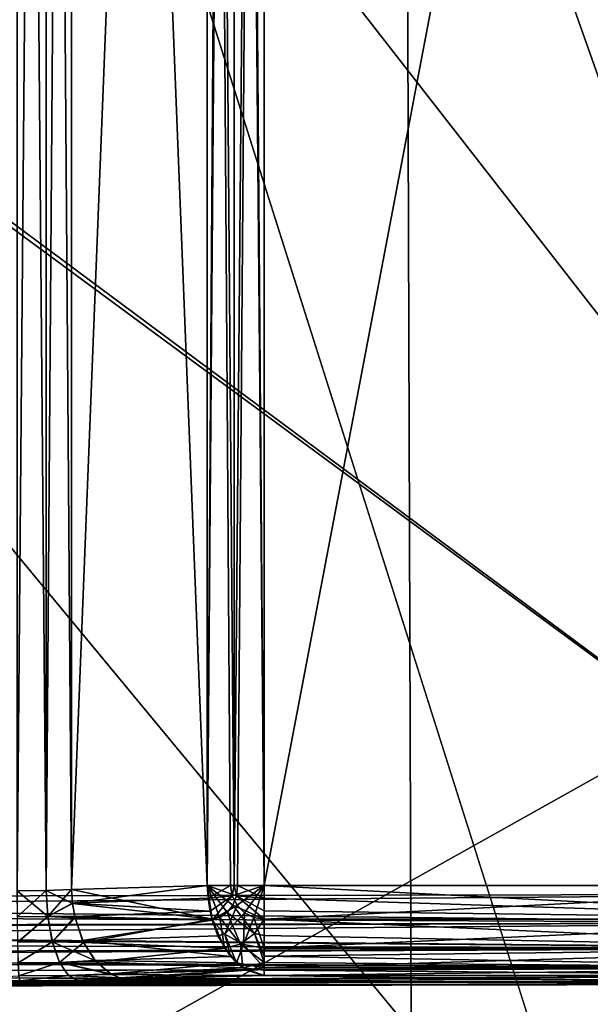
# Model space of a CAD drawing. Header units: millimetres. Extents: x -41 to 11, y -3 to 963.
# Tile 996 of 1056: x -34.37 to -32.78, y 914.81 to 917.55. Entities that reach past the tile are written whole.
import ezdxf

# ---------------------------------------------------------------- set-up
doc = ezdxf.new("R2010")
doc.units = ezdxf.units.MM
doc.header["$LTSCALE"] = 65.185185
for name, color, linetype in [('2190', 7, 'CONTINUOUS'), ('2194', 7, 'CONTINUOUS'), ('2209', 7, 'CONTINUOUS'), ('2210', 7, 'CONTINUOUS'), ('2213', 7, 'CONTINUOUS'), ('2219', 7, 'CONTINUOUS'), ('2221', 7, 'CONTINUOUS'), ('2222', 7, 'CONTINUOUS'), ('2223', 7, 'CONTINUOUS'), ('2246', 7, 'CONTINUOUS'), ('2247', 7, 'CONTINUOUS'), ('2256', 7, 'CONTINUOUS'), ('2257', 7, 'CONTINUOUS'), ('2294', 7, 'CONTINUOUS'), ('2296', 7, 'CONTINUOUS'), ('2297', 7, 'CONTINUOUS'), ('2298', 7, 'CONTINUOUS'), ('2308', 7, 'CONTINUOUS'), ('2316', 7, 'CONTINUOUS'), ('2330', 7, 'CONTINUOUS'), ('2331', 7, 'CONTINUOUS'), ('2332', 7, 'CONTINUOUS'), ('2333', 7, 'CONTINUOUS'), ('2334', 7, 'CONTINUOUS'), ('2410', 7, 'CONTINUOUS'), ('2414', 7, 'CONTINUOUS'), ('3163', 7, 'CONTINUOUS'), ('3165', 7, 'CONTINUOUS'), ('3226', 7, 'CONTINUOUS'), ('3227', 7, 'CONTINUOUS')]:
    doc.layers.add(name, color=color, linetype=linetype)

msp = doc.modelspace()

# ---------------------------------------------------------------- linework, layer by layer
at = {"layer": '2190', "linetype": 'Continuous'}
for points in [[(-32.062, 915.8357, 75.7017), (-32.062, 919.7398, 75.2457), (-34.6518, 919.1577, 80.447), (-32.062, 915.8357, 75.7017)], [(-34.6518, 914.3857, 80.6992), (-32.062, 915.8357, 75.7017), (-34.6518, 919.1577, 80.447), (-34.6518, 914.3857, 80.6992)], [(-32.062, 911.9024, 76.0589), (-32.062, 915.8357, 75.7017), (-34.6518, 914.3857, 80.6992), (-32.062, 911.9024, 76.0589)]]:
    msp.add_3dface(points, dxfattribs=at)
at = {"layer": '2194', "linetype": 'Continuous'}
for points in [[(-32.062, 919.7398, 26.7543), (-32.062, 915.8357, 26.2983), (-34.6518, 919.1577, 21.553), (-32.062, 919.7398, 26.7543)], [(-34.6518, 919.1577, 21.553), (-32.062, 915.8357, 26.2983), (-34.6518, 914.3857, 21.3008), (-34.6518, 919.1577, 21.553)], [(-32.062, 915.8357, 26.2983), (-32.062, 911.9024, 25.9411), (-34.6518, 914.3857, 21.3008), (-32.062, 915.8357, 26.2983)]]:
    msp.add_3dface(points, dxfattribs=at)
at = {"layer": '2209', "linetype": 'Continuous'}
for points in [[(-38.3101, 919.8611, 88.7128), (-31.875, 924.683, 89.05), (-31.875, 915.117, 89.05), (-38.3101, 919.8611, 88.7128)], [(-38.2797, 915.1052, 88.7143), (-38.3101, 919.8611, 88.7128), (-31.875, 915.117, 89.05), (-38.2797, 915.1052, 88.7143)]]:
    msp.add_3dface(points, dxfattribs=at)
at = {"layer": '2210', "linetype": 'Continuous'}
for points in [[(-38.2839, 915.0661, 88.7172), (-38.2797, 915.1052, 88.7143), (-31.875, 915.038, 89.0629), (-38.2839, 915.0661, 88.7172)], [(-38.2797, 915.1052, 88.7143), (-31.875, 915.117, 89.05), (-31.875, 915.038, 89.0629), (-38.2797, 915.1052, 88.7143)], [(-38.2987, 915.0254, 88.7265), (-38.2839, 915.0661, 88.7172), (-31.875, 915.038, 89.0629), (-38.2987, 915.0254, 88.7265)], [(-38.3275, 914.9824, 88.7441), (-38.3012, 915.0206, 88.728), (-31.875, 914.9671, 89.1), (-38.3275, 914.9824, 88.7441)], [(-38.3012, 915.0206, 88.728), (-38.2987, 915.0254, 88.7265), (-31.875, 914.9671, 89.1), (-38.3012, 915.0206, 88.728)], [(-31.875, 914.9671, 89.1), (-38.2987, 915.0254, 88.7265), (-31.875, 915.038, 89.0629), (-31.875, 914.9671, 89.1)], [(-38.363, 914.9479, 88.7657), (-38.3275, 914.9824, 88.7441), (-31.875, 914.9671, 89.1), (-38.363, 914.9479, 88.7657)], [(-31.875, 914.9116, 89.1575), (-38.363, 914.9479, 88.7657), (-31.875, 914.9671, 89.1), (-31.875, 914.9116, 89.1575)], [(-38.4504, 914.8958, 88.8185), (-38.376, 914.9378, 88.7736), (-31.875, 914.9116, 89.1575), (-38.4504, 914.8958, 88.8185)], [(-38.376, 914.9378, 88.7736), (-38.363, 914.9479, 88.7657), (-31.875, 914.9116, 89.1575), (-38.376, 914.9378, 88.7736)], [(-31.875, 914.8771, 89.2297), (-38.4504, 914.8958, 88.8185), (-31.875, 914.9116, 89.1575), (-31.875, 914.8771, 89.2297)], [(-38.553, 914.8648, 88.8802), (-38.4532, 914.8947, 88.8202), (-31.875, 914.8771, 89.2297), (-38.553, 914.8648, 88.8802)], [(-38.4532, 914.8947, 88.8202), (-38.4504, 914.8958, 88.8185), (-31.875, 914.8771, 89.2297), (-38.4532, 914.8947, 88.8202)], [(-38.6741, 914.8547, 88.9527), (-38.5602, 914.8635, 88.8845), (-31.875, 914.8671, 89.3091), (-38.6741, 914.8547, 88.9527)], [(-38.5602, 914.8635, 88.8845), (-38.553, 914.8648, 88.8802), (-31.875, 914.8671, 89.3091), (-38.5602, 914.8635, 88.8845)], [(-31.875, 914.8671, 89.3091), (-38.553, 914.8648, 88.8802), (-31.875, 914.8771, 89.2297), (-31.875, 914.8671, 89.3091)]]:
    msp.add_3dface(points, dxfattribs=at)
at = {"layer": '2213', "linetype": 'Continuous'}
for points in [[(-34.0627, 914.8808, 89.7004), (-31.875, 914.8671, 89.3091), (-33.6858, 914.8916, 90.0087), (-34.0627, 914.8808, 89.7004)], [(-33.6858, 914.8916, 90.0087), (-31.875, 914.8671, 89.3091), (-31.875, 914.8916, 90.0087), (-33.6858, 914.8916, 90.0087)], [(-38.6741, 914.8547, 88.9527), (-31.875, 914.8671, 89.3091), (-34.3655, 914.8769, 89.5875), (-38.6741, 914.8547, 88.9527)], [(-34.3655, 914.8769, 89.5875), (-31.875, 914.8671, 89.3091), (-34.2046, 914.878, 89.6188), (-34.3655, 914.8769, 89.5875)], [(-34.2046, 914.878, 89.6188), (-31.875, 914.8671, 89.3091), (-34.0627, 914.8808, 89.7004), (-34.2046, 914.878, 89.6188)]]:
    msp.add_3dface(points, dxfattribs=at)
at = {"layer": '2219', "linetype": 'Continuous'}
for points in [[(-31.875, 915.1414, 90.25), (-31.875, 924.6586, 90.25), (-33.6858, 915.1414, 90.25), (-31.875, 915.1414, 90.25)], [(-31.875, 924.6586, 90.25), (-33.6858, 924.6586, 90.25), (-33.6858, 915.1414, 90.25), (-31.875, 924.6586, 90.25)]]:
    msp.add_3dface(points, dxfattribs=at)
at = {"layer": '2221', "linetype": 'Continuous'}
for points in [[(-33.8441, 924.6586, 90.1935), (-33.7792, 915.1414, 90.2319), (-33.7698, 915.1414, 90.2354), (-33.8441, 924.6586, 90.1935)], [(-33.8441, 924.6586, 90.1935), (-33.8441, 915.1414, 90.1935), (-33.7792, 915.1414, 90.2319), (-33.8441, 924.6586, 90.1935)], [(-33.7698, 924.6586, 90.2354), (-33.8441, 924.6586, 90.1935), (-33.7698, 915.1414, 90.2354), (-33.7698, 924.6586, 90.2354)], [(-33.6858, 915.1414, 90.25), (-33.7698, 924.6586, 90.2354), (-33.7698, 915.1414, 90.2354), (-33.6858, 915.1414, 90.25)], [(-33.7598, 924.6586, 90.2388), (-33.7698, 924.6586, 90.2354), (-33.6858, 915.1414, 90.25), (-33.7598, 924.6586, 90.2388)], [(-33.6858, 924.6586, 90.25), (-33.7598, 924.6586, 90.2388), (-33.6858, 915.1414, 90.25), (-33.6858, 924.6586, 90.25)]]:
    msp.add_3dface(points, dxfattribs=at)
at = {"layer": '2222', "linetype": 'Continuous'}
for points in [[(-33.7792, 915.1414, 90.2319), (-33.8441, 915.1414, 90.1935), (-33.8419, 915.1064, 90.1921), (-33.7792, 915.1414, 90.2319)], [(-33.7747, 915.1125, 90.2319), (-33.7792, 915.1414, 90.2319), (-33.8419, 915.1064, 90.1921), (-33.7747, 915.1125, 90.2319)], [(-33.7792, 915.1414, 90.2319), (-33.7747, 915.1125, 90.2319), (-33.7698, 915.1414, 90.2354), (-33.7792, 915.1414, 90.2319)], [(-33.7747, 915.1125, 90.2319), (-33.6858, 915.1414, 90.25), (-33.7698, 915.1414, 90.2354), (-33.7747, 915.1125, 90.2319)], [(-33.7614, 915.0865, 90.2319), (-33.6858, 915.1414, 90.25), (-33.7747, 915.1125, 90.2319), (-33.7614, 915.0865, 90.2319)], [(-33.7407, 915.0658, 90.2319), (-33.6858, 915.1414, 90.25), (-33.7614, 915.0865, 90.2319), (-33.7407, 915.0658, 90.2319)], [(-33.7146, 915.0525, 90.2319), (-33.6858, 915.1414, 90.25), (-33.7407, 915.0658, 90.2319), (-33.7146, 915.0525, 90.2319)], [(-33.6858, 915.0479, 90.2319), (-33.6858, 915.1414, 90.25), (-33.7146, 915.0525, 90.2319), (-33.6858, 915.0479, 90.2319)], [(-33.8364, 915.0706, 90.1866), (-33.7747, 915.1125, 90.2319), (-33.8419, 915.1064, 90.1921), (-33.8364, 915.0706, 90.1866)], [(-33.8302, 915.0452, 90.1799), (-33.7747, 915.1125, 90.2319), (-33.8364, 915.0706, 90.1866), (-33.8302, 915.0452, 90.1799)], [(-33.7614, 915.0865, 90.2319), (-33.7747, 915.1125, 90.2319), (-33.8302, 915.0452, 90.1799), (-33.7614, 915.0865, 90.2319)], [(-33.7949, 915.0064, 90.1799), (-33.7614, 915.0865, 90.2319), (-33.8302, 915.0452, 90.1799), (-33.7949, 915.0064, 90.1799)], [(-33.7407, 915.0658, 90.2319), (-33.7614, 915.0865, 90.2319), (-33.7949, 915.0064, 90.1799), (-33.7407, 915.0658, 90.2319)], [(-33.7436, 914.9778, 90.1799), (-33.7407, 915.0658, 90.2319), (-33.7949, 915.0064, 90.1799), (-33.7436, 914.9778, 90.1799)], [(-33.7146, 915.0525, 90.2319), (-33.7407, 915.0658, 90.2319), (-33.7436, 914.9778, 90.1799), (-33.7146, 915.0525, 90.2319)], [(-33.6858, 914.9678, 90.1799), (-33.7146, 915.0525, 90.2319), (-33.7436, 914.9778, 90.1799), (-33.6858, 914.9678, 90.1799)], [(-33.6858, 914.9678, 90.1799), (-33.6858, 915.0479, 90.2319), (-33.7146, 915.0525, 90.2319), (-33.6858, 914.9678, 90.1799)], [(-33.7949, 915.0064, 90.1799), (-33.8302, 915.0452, 90.1799), (-33.8147, 915.0017, 90.1624), (-33.7949, 915.0064, 90.1799)], [(-33.7796, 914.9442, 90.1216), (-33.7949, 915.0064, 90.1799), (-33.8147, 915.0017, 90.1624), (-33.7796, 914.9442, 90.1216)], [(-33.7629, 914.9265, 90.1018), (-33.7949, 915.0064, 90.1799), (-33.7796, 914.9442, 90.1216), (-33.7629, 914.9265, 90.1018)], [(-33.7436, 914.9778, 90.1799), (-33.7949, 915.0064, 90.1799), (-33.7629, 914.9265, 90.1018), (-33.7436, 914.9778, 90.1799)], [(-33.6858, 914.913, 90.1017), (-33.7436, 914.9778, 90.1799), (-33.7629, 914.9265, 90.1018), (-33.6858, 914.913, 90.1017)], [(-33.6858, 914.913, 90.1017), (-33.6858, 914.9678, 90.1799), (-33.7436, 914.9778, 90.1799), (-33.6858, 914.913, 90.1017)], [(-33.6858, 914.913, 90.1017), (-33.7629, 914.9265, 90.1018), (-33.7348, 914.9059, 90.0681), (-33.6858, 914.913, 90.1017)], [(-33.6858, 914.8916, 90.0087), (-33.6858, 914.913, 90.1017), (-33.7348, 914.9059, 90.0681), (-33.6858, 914.8916, 90.0087)]]:
    msp.add_3dface(points, dxfattribs=at)
at = {"layer": '2223', "linetype": 'Continuous'}
for points in [[(-31.875, 915.0477, 90.2318), (-31.875, 915.1414, 90.25), (-33.6858, 915.0479, 90.2319), (-31.875, 915.0477, 90.2318)], [(-33.6858, 915.0479, 90.2319), (-31.875, 915.1414, 90.25), (-33.6858, 915.1414, 90.25), (-33.6858, 915.0479, 90.2319)], [(-33.6858, 914.9678, 90.1799), (-31.875, 915.0477, 90.2318), (-33.6858, 915.0479, 90.2319), (-33.6858, 914.9678, 90.1799)], [(-31.875, 914.9678, 90.1798), (-31.875, 915.0477, 90.2318), (-33.6858, 914.9678, 90.1799), (-31.875, 914.9678, 90.1798)], [(-33.6858, 914.913, 90.1017), (-31.875, 914.9678, 90.1798), (-33.6858, 914.9678, 90.1799), (-33.6858, 914.913, 90.1017)], [(-31.875, 914.9131, 90.1017), (-31.875, 914.9678, 90.1798), (-33.6858, 914.913, 90.1017), (-31.875, 914.9131, 90.1017)], [(-33.6858, 914.8916, 90.0087), (-31.875, 914.9131, 90.1017), (-33.6858, 914.913, 90.1017), (-33.6858, 914.8916, 90.0087)], [(-33.6858, 914.8916, 90.0087), (-31.875, 914.8916, 90.0087), (-31.875, 914.9131, 90.1017), (-33.6858, 914.8916, 90.0087)]]:
    msp.add_3dface(points, dxfattribs=at)
at = {"layer": '2246', "linetype": 'Continuous'}
for points in [[(-34.3724, 915.1267, 89.8287), (-34.2919, 915.1278, 89.8444), (-34.3723, 924.6733, 89.8287), (-34.3724, 915.1267, 89.8287)], [(-34.3723, 924.6733, 89.8287), (-34.2919, 915.1278, 89.8444), (-34.2919, 924.6722, 89.8444), (-34.3723, 924.6733, 89.8287)], [(-34.2919, 915.1278, 89.8444), (-34.221, 915.1307, 89.8851), (-34.2919, 924.6722, 89.8444), (-34.2919, 915.1278, 89.8444)], [(-34.221, 915.1307, 89.8851), (-34.221, 924.6693, 89.8851), (-34.2919, 924.6722, 89.8444), (-34.221, 915.1307, 89.8851)]]:
    msp.add_3dface(points, dxfattribs=at)
at = {"layer": '2247', "linetype": 'Continuous'}
for points in [[(-34.221, 924.6693, 89.8851), (-34.221, 915.1307, 89.8851), (-33.8441, 924.6586, 90.1935), (-34.221, 924.6693, 89.8851)], [(-33.8441, 924.6586, 90.1935), (-34.221, 915.1307, 89.8851), (-33.8441, 915.1414, 90.1935), (-33.8441, 924.6586, 90.1935)]]:
    msp.add_3dface(points, dxfattribs=at)
at = {"layer": '2256', "linetype": 'Continuous'}
for points in [[(-34.221, 915.1307, 89.8851), (-34.2919, 915.1278, 89.8444), (-34.2874, 915.0558, 89.8347), (-34.221, 915.1307, 89.8851)], [(-34.2185, 915.0925, 89.8834), (-34.221, 915.1307, 89.8851), (-34.2874, 915.0558, 89.8347), (-34.2185, 915.0925, 89.8834)], [(-34.2919, 915.1278, 89.8444), (-34.3724, 915.1267, 89.8287), (-34.372, 915.0548, 89.8181), (-34.2919, 915.1278, 89.8444)], [(-34.2919, 915.1278, 89.8444), (-34.372, 915.0548, 89.8181), (-34.2874, 915.0558, 89.8347), (-34.2919, 915.1278, 89.8444)], [(-34.2122, 915.055, 89.8771), (-34.2185, 915.0925, 89.8834), (-34.2874, 915.0558, 89.8347), (-34.2122, 915.055, 89.8771)], [(-34.372, 915.0548, 89.8181), (-34.371, 914.9843, 89.7842), (-34.2874, 915.0558, 89.8347), (-34.372, 915.0548, 89.8181)], [(-34.2874, 915.0558, 89.8347), (-34.371, 914.9843, 89.7842), (-34.2747, 914.9852, 89.8031), (-34.2874, 915.0558, 89.8347)], [(-34.2122, 915.055, 89.8771), (-34.2874, 915.0558, 89.8347), (-34.2747, 914.9852, 89.8031), (-34.2122, 915.055, 89.8771)], [(-34.1904, 914.9884, 89.8527), (-34.2122, 915.055, 89.8771), (-34.2747, 914.9852, 89.8031), (-34.1904, 914.9884, 89.8527)], [(-34.371, 914.9843, 89.7842), (-34.3694, 914.9265, 89.7285), (-34.2747, 914.9852, 89.8031), (-34.371, 914.9843, 89.7842)], [(-34.2747, 914.9852, 89.8031), (-34.3694, 914.9265, 89.7285), (-34.2545, 914.9274, 89.751), (-34.2747, 914.9852, 89.8031)], [(-34.1563, 914.9331, 89.8129), (-34.1904, 914.9884, 89.8527), (-34.2747, 914.9852, 89.8031), (-34.1563, 914.9331, 89.8129)], [(-34.1563, 914.9331, 89.8129), (-34.2747, 914.9852, 89.8031), (-34.2545, 914.9274, 89.751), (-34.1563, 914.9331, 89.8129)], [(-34.3694, 914.9265, 89.7285), (-34.3674, 914.89, 89.6592), (-34.2545, 914.9274, 89.751), (-34.3694, 914.9265, 89.7285)], [(-34.2545, 914.9274, 89.751), (-34.3674, 914.89, 89.6592), (-34.2298, 914.891, 89.6861), (-34.2545, 914.9274, 89.751)], [(-34.1125, 914.8956, 89.7607), (-34.1563, 914.9331, 89.8129), (-34.2545, 914.9274, 89.751), (-34.1125, 914.8956, 89.7607)], [(-34.1125, 914.8956, 89.7607), (-34.2545, 914.9274, 89.751), (-34.2298, 914.891, 89.6861), (-34.1125, 914.8956, 89.7607)], [(-34.3674, 914.89, 89.6592), (-34.3655, 914.8769, 89.5875), (-34.2298, 914.891, 89.6861), (-34.3674, 914.89, 89.6592)], [(-34.3655, 914.8769, 89.5875), (-34.2046, 914.878, 89.6188), (-34.2298, 914.891, 89.6861), (-34.3655, 914.8769, 89.5875)], [(-34.0875, 914.885, 89.7306), (-34.1125, 914.8956, 89.7607), (-34.2298, 914.891, 89.6861), (-34.0875, 914.885, 89.7306)], [(-34.2046, 914.878, 89.6188), (-34.0875, 914.885, 89.7306), (-34.2298, 914.891, 89.6861), (-34.2046, 914.878, 89.6188)], [(-34.2046, 914.878, 89.6188), (-34.0627, 914.8808, 89.7004), (-34.0875, 914.885, 89.7306), (-34.2046, 914.878, 89.6188)]]:
    msp.add_3dface(points, dxfattribs=at)
at = {"layer": '2257', "linetype": 'Continuous'}
for points in [[(-33.8441, 915.1414, 90.1935), (-34.221, 915.1307, 89.8851), (-34.2185, 915.0925, 89.8834), (-33.8441, 915.1414, 90.1935)], [(-33.8419, 915.1064, 90.1921), (-33.8441, 915.1414, 90.1935), (-34.2185, 915.0925, 89.8834), (-33.8419, 915.1064, 90.1921)], [(-33.8364, 915.0706, 90.1866), (-33.8419, 915.1064, 90.1921), (-34.2185, 915.0925, 89.8834), (-33.8364, 915.0706, 90.1866)], [(-34.2122, 915.055, 89.8771), (-33.8364, 915.0706, 90.1866), (-34.2185, 915.0925, 89.8834), (-34.2122, 915.055, 89.8771)], [(-33.8302, 915.0452, 90.1799), (-33.8364, 915.0706, 90.1866), (-34.2122, 915.055, 89.8771), (-33.8302, 915.0452, 90.1799)], [(-34.1904, 914.9884, 89.8527), (-33.8302, 915.0452, 90.1799), (-34.2122, 915.055, 89.8771), (-34.1904, 914.9884, 89.8527)], [(-33.8147, 915.0017, 90.1624), (-33.8302, 915.0452, 90.1799), (-34.1904, 914.9884, 89.8527), (-33.8147, 915.0017, 90.1624)], [(-33.7796, 914.9442, 90.1216), (-33.8147, 915.0017, 90.1624), (-34.1904, 914.9884, 89.8527), (-33.7796, 914.9442, 90.1216)], [(-34.1563, 914.9331, 89.8129), (-33.7796, 914.9442, 90.1216), (-34.1904, 914.9884, 89.8527), (-34.1563, 914.9331, 89.8129)], [(-33.7629, 914.9265, 90.1018), (-33.7796, 914.9442, 90.1216), (-34.1563, 914.9331, 89.8129), (-33.7629, 914.9265, 90.1018)], [(-34.1125, 914.8956, 89.7607), (-33.7629, 914.9265, 90.1018), (-34.1563, 914.9331, 89.8129), (-34.1125, 914.8956, 89.7607)], [(-33.7348, 914.9059, 90.0681), (-33.7629, 914.9265, 90.1018), (-34.1125, 914.8956, 89.7607), (-33.7348, 914.9059, 90.0681)], [(-34.0875, 914.885, 89.7306), (-33.7348, 914.9059, 90.0681), (-34.1125, 914.8956, 89.7607), (-34.0875, 914.885, 89.7306)], [(-34.0627, 914.8808, 89.7004), (-33.7348, 914.9059, 90.0681), (-34.0875, 914.885, 89.7306), (-34.0627, 914.8808, 89.7004)], [(-34.0627, 914.8808, 89.7004), (-33.6858, 914.8916, 90.0087), (-33.7348, 914.9059, 90.0681), (-34.0627, 914.8808, 89.7004)]]:
    msp.add_3dface(points, dxfattribs=at)
at = {"layer": '2294', "linetype": 'Continuous'}
for points in [[(-33.8441, 915.1414, 11.8065), (-34.221, 915.1307, 12.1149), (-34.221, 924.6693, 12.1149), (-33.8441, 915.1414, 11.8065)], [(-33.8441, 924.6586, 11.8065), (-33.8441, 915.1414, 11.8065), (-34.221, 924.6693, 12.1149), (-33.8441, 924.6586, 11.8065)]]:
    msp.add_3dface(points, dxfattribs=at)
at = {"layer": '2296', "linetype": 'Continuous'}
for points in [[(-33.8441, 915.1414, 11.8065), (-33.8441, 924.6586, 11.8065), (-33.7792, 924.6586, 11.7681), (-33.8441, 915.1414, 11.8065)], [(-33.7698, 915.1414, 11.7646), (-33.8441, 915.1414, 11.8065), (-33.7698, 924.6586, 11.7646), (-33.7698, 915.1414, 11.7646)], [(-33.8441, 915.1414, 11.8065), (-33.7792, 924.6586, 11.7681), (-33.7698, 924.6586, 11.7646), (-33.8441, 915.1414, 11.8065)], [(-33.6858, 924.6586, 11.75), (-33.7698, 915.1414, 11.7646), (-33.7698, 924.6586, 11.7646), (-33.6858, 924.6586, 11.75)], [(-33.7598, 915.1414, 11.7612), (-33.7698, 915.1414, 11.7646), (-33.6858, 924.6586, 11.75), (-33.7598, 915.1414, 11.7612)], [(-33.6858, 915.1414, 11.75), (-33.7598, 915.1414, 11.7612), (-33.6858, 924.6586, 11.75), (-33.6858, 915.1414, 11.75)]]:
    msp.add_3dface(points, dxfattribs=at)
at = {"layer": '2297', "linetype": 'Continuous'}
for points in [[(-33.8309, 915.0475, 11.8194), (-33.8441, 915.1414, 11.8065), (-33.8088, 915.0526, 11.8013), (-33.8309, 915.0475, 11.8194)], [(-33.8441, 915.1414, 11.8065), (-33.7632, 915.1128, 11.764), (-33.7733, 915.0869, 11.7723), (-33.8441, 915.1414, 11.8065)], [(-33.8441, 915.1414, 11.8065), (-33.789, 915.0662, 11.7851), (-33.8088, 915.0526, 11.8013), (-33.8441, 915.1414, 11.8065)], [(-33.8441, 915.1414, 11.8065), (-33.7733, 915.0869, 11.7723), (-33.789, 915.0662, 11.7851), (-33.8441, 915.1414, 11.8065)], [(-33.7632, 915.1128, 11.764), (-33.8441, 915.1414, 11.8065), (-33.7698, 915.1414, 11.7646), (-33.7632, 915.1128, 11.764)], [(-33.7598, 915.1414, 11.7612), (-33.7632, 915.1128, 11.764), (-33.7698, 915.1414, 11.7646), (-33.7598, 915.1414, 11.7612)], [(-33.7598, 915.1414, 11.7612), (-33.6858, 915.1065, 11.7525), (-33.7632, 915.1128, 11.764), (-33.7598, 915.1414, 11.7612)], [(-33.6858, 915.1414, 11.75), (-33.6858, 915.1065, 11.7525), (-33.7598, 915.1414, 11.7612), (-33.6858, 915.1414, 11.75)], [(-33.7632, 915.1128, 11.764), (-33.6858, 915.0475, 11.7683), (-33.7733, 915.0869, 11.7723), (-33.7632, 915.1128, 11.764)], [(-33.6858, 915.0709, 11.7602), (-33.6858, 915.0475, 11.7683), (-33.7632, 915.1128, 11.764), (-33.6858, 915.0709, 11.7602)], [(-33.6858, 915.1065, 11.7525), (-33.6858, 915.0709, 11.7602), (-33.7632, 915.1128, 11.764), (-33.6858, 915.1065, 11.7525)], [(-33.7733, 915.0869, 11.7723), (-33.7127, 915.0077, 11.7905), (-33.789, 915.0662, 11.7851), (-33.7733, 915.0869, 11.7723)], [(-33.6858, 915.0475, 11.7683), (-33.7127, 915.0077, 11.7905), (-33.7733, 915.0869, 11.7723), (-33.6858, 915.0475, 11.7683)], [(-33.7963, 914.9672, 11.8589), (-33.8309, 915.0475, 11.8194), (-33.8088, 915.0526, 11.8013), (-33.7963, 914.9672, 11.8589)], [(-33.789, 915.0662, 11.7851), (-33.7518, 914.9782, 11.8225), (-33.8088, 915.0526, 11.8013), (-33.789, 915.0662, 11.7851)], [(-33.7518, 914.9782, 11.8225), (-33.7963, 914.9672, 11.8589), (-33.8088, 915.0526, 11.8013), (-33.7518, 914.9782, 11.8225)], [(-33.7127, 915.0077, 11.7905), (-33.7518, 914.9782, 11.8225), (-33.789, 915.0662, 11.7851), (-33.7127, 915.0077, 11.7905)], [(-33.6858, 915.0475, 11.7683), (-33.6858, 915.0023, 11.7923), (-33.7127, 915.0077, 11.7905), (-33.6858, 915.0475, 11.7683)], [(-33.7127, 915.0077, 11.7905), (-33.6858, 914.9278, 11.8702), (-33.7518, 914.9782, 11.8225), (-33.7127, 915.0077, 11.7905)], [(-33.6858, 914.9448, 11.8456), (-33.6858, 914.9278, 11.8702), (-33.7127, 915.0077, 11.7905), (-33.6858, 914.9448, 11.8456)], [(-33.6858, 915.0023, 11.7923), (-33.6858, 914.9448, 11.8456), (-33.7127, 915.0077, 11.7905), (-33.6858, 915.0023, 11.7923)], [(-33.7454, 914.9125, 11.9191), (-33.7963, 914.9672, 11.8589), (-33.7518, 914.9782, 11.8225), (-33.7454, 914.9125, 11.9191)], [(-33.6858, 914.9278, 11.8702), (-33.7454, 914.9125, 11.9191), (-33.7518, 914.9782, 11.8225), (-33.6858, 914.9278, 11.8702)], [(-33.6858, 914.9064, 11.9148), (-33.7454, 914.9125, 11.9191), (-33.6858, 914.9278, 11.8702), (-33.6858, 914.9064, 11.9148)], [(-33.6858, 914.8916, 11.9913), (-33.7454, 914.9125, 11.9191), (-33.6858, 914.9064, 11.9148), (-33.6858, 914.8916, 11.9913)]]:
    msp.add_3dface(points, dxfattribs=at)
at = {"layer": '2298', "linetype": 'Continuous'}
for points in [[(-33.6858, 915.1414, 11.75), (-31.875, 915.1414, 11.75), (-31.875, 915.0477, 11.7682), (-33.6858, 915.1414, 11.75)], [(-33.6858, 915.1065, 11.7525), (-33.6858, 915.1414, 11.75), (-31.875, 915.0477, 11.7682), (-33.6858, 915.1065, 11.7525)], [(-33.6858, 915.0709, 11.7602), (-33.6858, 915.1065, 11.7525), (-31.875, 915.0477, 11.7682), (-33.6858, 915.0709, 11.7602)], [(-33.6858, 915.0475, 11.7683), (-33.6858, 915.0709, 11.7602), (-31.875, 915.0477, 11.7682), (-33.6858, 915.0475, 11.7683)], [(-31.875, 914.9678, 11.8202), (-33.6858, 915.0475, 11.7683), (-31.875, 915.0477, 11.7682), (-31.875, 914.9678, 11.8202)], [(-33.6858, 915.0023, 11.7923), (-33.6858, 915.0475, 11.7683), (-31.875, 914.9678, 11.8202), (-33.6858, 915.0023, 11.7923)], [(-33.6858, 914.9448, 11.8456), (-33.6858, 915.0023, 11.7923), (-31.875, 914.9678, 11.8202), (-33.6858, 914.9448, 11.8456)], [(-31.875, 914.9131, 11.8983), (-33.6858, 914.9448, 11.8456), (-31.875, 914.9678, 11.8202), (-31.875, 914.9131, 11.8983)], [(-33.6858, 914.9278, 11.8702), (-33.6858, 914.9448, 11.8456), (-31.875, 914.9131, 11.8983), (-33.6858, 914.9278, 11.8702)], [(-33.6858, 914.9064, 11.9148), (-33.6858, 914.9278, 11.8702), (-31.875, 914.9131, 11.8983), (-33.6858, 914.9064, 11.9148)], [(-31.875, 914.8916, 11.9913), (-33.6858, 914.9064, 11.9148), (-31.875, 914.9131, 11.8983), (-31.875, 914.8916, 11.9913)], [(-31.875, 914.8916, 11.9913), (-33.6858, 914.8916, 11.9913), (-33.6858, 914.9064, 11.9148), (-31.875, 914.8916, 11.9913)]]:
    msp.add_3dface(points, dxfattribs=at)
at = {"layer": '2308', "linetype": 'Continuous'}
for points in [[(-34.2919, 924.6722, 12.1556), (-34.3723, 915.1267, 12.1713), (-34.3724, 924.6733, 12.1713), (-34.2919, 924.6722, 12.1556)], [(-34.2919, 915.1278, 12.1556), (-34.3723, 915.1267, 12.1713), (-34.2919, 924.6722, 12.1556), (-34.2919, 915.1278, 12.1556)], [(-34.221, 924.6693, 12.1149), (-34.2919, 915.1278, 12.1556), (-34.2919, 924.6722, 12.1556), (-34.221, 924.6693, 12.1149)], [(-34.221, 915.1307, 12.1149), (-34.2919, 915.1278, 12.1556), (-34.221, 924.6693, 12.1149), (-34.221, 915.1307, 12.1149)]]:
    msp.add_3dface(points, dxfattribs=at)
at = {"layer": '2316', "linetype": 'Continuous'}
for points in [[(-31.875, 915.1414, 11.75), (-33.6858, 915.1414, 11.75), (-33.6858, 924.6586, 11.75), (-31.875, 915.1414, 11.75)], [(-31.875, 924.6586, 11.75), (-31.875, 915.1414, 11.75), (-33.6858, 924.6586, 11.75), (-31.875, 924.6586, 11.75)]]:
    msp.add_3dface(points, dxfattribs=at)
at = {"layer": '2330', "linetype": 'Continuous'}
for points in [[(-38.3104, 919.9001, 13.2873), (-31.875, 915.117, 12.95), (-31.875, 924.683, 12.95), (-38.3104, 919.9001, 13.2873)], [(-38.3104, 919.9001, 13.2873), (-38.2797, 915.1052, 13.2857), (-31.875, 915.117, 12.95), (-38.3104, 919.9001, 13.2873)]]:
    msp.add_3dface(points, dxfattribs=at)
at = {"layer": '2331', "linetype": 'Continuous'}
for points in [[(-38.2797, 915.1052, 13.2857), (-38.2839, 915.0661, 13.2828), (-31.875, 915.117, 12.95), (-38.2797, 915.1052, 13.2857)], [(-31.875, 915.117, 12.95), (-38.2839, 915.0661, 13.2828), (-31.875, 915.038, 12.9371), (-31.875, 915.117, 12.95)], [(-38.2839, 915.0661, 13.2828), (-38.2987, 915.0254, 13.2735), (-31.875, 915.038, 12.9371), (-38.2839, 915.0661, 13.2828)], [(-38.3012, 915.0205, 13.272), (-38.3275, 914.9823, 13.2559), (-31.875, 915.038, 12.9371), (-38.3012, 915.0205, 13.272)], [(-31.875, 915.038, 12.9371), (-38.3275, 914.9823, 13.2559), (-31.875, 914.9671, 12.9), (-31.875, 915.038, 12.9371)], [(-38.2987, 915.0254, 13.2735), (-38.3012, 915.0205, 13.272), (-31.875, 915.038, 12.9371), (-38.2987, 915.0254, 13.2735)], [(-31.875, 914.9671, 12.9), (-38.376, 914.9378, 13.2264), (-31.875, 914.9116, 12.8425), (-31.875, 914.9671, 12.9)], [(-38.363, 914.9479, 13.2343), (-38.376, 914.9378, 13.2264), (-31.875, 914.9671, 12.9), (-38.363, 914.9479, 13.2343)], [(-38.3275, 914.9823, 13.2559), (-38.363, 914.9479, 13.2343), (-31.875, 914.9671, 12.9), (-38.3275, 914.9823, 13.2559)], [(-38.376, 914.9378, 13.2264), (-38.4503, 914.8959, 13.1815), (-31.875, 914.9116, 12.8425), (-38.376, 914.9378, 13.2264)], [(-38.4503, 914.8959, 13.1815), (-38.4532, 914.8947, 13.1798), (-31.875, 914.9116, 12.8425), (-38.4503, 914.8959, 13.1815)], [(-31.875, 914.9116, 12.8425), (-38.4532, 914.8947, 13.1798), (-31.875, 914.8771, 12.7703), (-31.875, 914.9116, 12.8425)], [(-38.4532, 914.8947, 13.1798), (-38.5529, 914.8648, 13.1199), (-31.875, 914.8771, 12.7703), (-38.4532, 914.8947, 13.1798)], [(-38.6741, 914.8547, 13.0473), (-31.875, 914.8671, 12.6909), (-31.875, 914.8771, 12.7703), (-38.6741, 914.8547, 13.0473)], [(-38.5602, 914.8635, 13.1155), (-38.6741, 914.8547, 13.0473), (-31.875, 914.8771, 12.7703), (-38.5602, 914.8635, 13.1155)], [(-38.5529, 914.8648, 13.1199), (-38.5602, 914.8635, 13.1155), (-31.875, 914.8771, 12.7703), (-38.5529, 914.8648, 13.1199)]]:
    msp.add_3dface(points, dxfattribs=at)
at = {"layer": '2332', "linetype": 'Continuous'}
for points in [[(-34.2044, 914.878, 12.3811), (-31.875, 914.8916, 11.9913), (-34.3653, 914.8769, 12.4125), (-34.2044, 914.878, 12.3811)], [(-31.875, 914.8916, 11.9913), (-31.875, 914.8671, 12.6909), (-34.3653, 914.8769, 12.4125), (-31.875, 914.8916, 11.9913)], [(-34.0626, 914.8808, 12.2996), (-31.875, 914.8916, 11.9913), (-34.2044, 914.878, 12.3811), (-34.0626, 914.8808, 12.2996)], [(-33.6858, 914.8916, 11.9913), (-31.875, 914.8916, 11.9913), (-34.0626, 914.8808, 12.2996), (-33.6858, 914.8916, 11.9913)], [(-34.3653, 914.8769, 12.4125), (-38.6741, 914.8547, 13.0473), (-34.5274, 914.8776, 12.3902), (-34.3653, 914.8769, 12.4125)], [(-31.875, 914.8671, 12.6909), (-38.6741, 914.8547, 13.0473), (-34.3653, 914.8769, 12.4125), (-31.875, 914.8671, 12.6909)]]:
    msp.add_3dface(points, dxfattribs=at)
at = {"layer": '2333', "linetype": 'Continuous'}
for points in [[(-33.8309, 915.0475, 11.8194), (-34.221, 915.1307, 12.1149), (-33.8441, 915.1414, 11.8065), (-33.8309, 915.0475, 11.8194)], [(-34.2183, 915.0914, 12.1167), (-34.221, 915.1307, 12.1149), (-33.8309, 915.0475, 11.8194), (-34.2183, 915.0914, 12.1167)], [(-34.2116, 915.052, 12.1236), (-34.2183, 915.0914, 12.1167), (-33.8309, 915.0475, 11.8194), (-34.2116, 915.052, 12.1236)], [(-34.1878, 914.9829, 12.1502), (-34.2116, 915.052, 12.1236), (-33.8309, 915.0475, 11.8194), (-34.1878, 914.9829, 12.1502)], [(-33.7963, 914.9672, 11.8589), (-34.1878, 914.9829, 12.1502), (-33.8309, 915.0475, 11.8194), (-33.7963, 914.9672, 11.8589)], [(-34.1528, 914.9291, 12.1912), (-34.1878, 914.9829, 12.1502), (-33.7963, 914.9672, 11.8589), (-34.1528, 914.9291, 12.1912)], [(-33.7454, 914.9125, 11.9191), (-34.1528, 914.9291, 12.1912), (-33.7963, 914.9672, 11.8589), (-33.7454, 914.9125, 11.9191)], [(-34.1106, 914.8946, 12.2415), (-34.1528, 914.9291, 12.1912), (-33.7454, 914.9125, 11.9191), (-34.1106, 914.8946, 12.2415)], [(-33.6858, 914.8916, 11.9913), (-34.1106, 914.8946, 12.2415), (-33.7454, 914.9125, 11.9191), (-33.6858, 914.8916, 11.9913)], [(-33.6858, 914.8916, 11.9913), (-34.0868, 914.8848, 12.2702), (-34.1106, 914.8946, 12.2415), (-33.6858, 914.8916, 11.9913)], [(-33.6858, 914.8916, 11.9913), (-34.0626, 914.8808, 12.2996), (-34.0868, 914.8848, 12.2702), (-33.6858, 914.8916, 11.9913)]]:
    msp.add_3dface(points, dxfattribs=at)
at = {"layer": '2334', "linetype": 'Continuous'}
for points in [[(-34.221, 915.1307, 12.1149), (-34.2183, 915.0914, 12.1167), (-34.2919, 915.1278, 12.1556), (-34.221, 915.1307, 12.1149)], [(-34.2919, 915.1278, 12.1556), (-34.2873, 915.0558, 12.1652), (-34.3723, 915.1267, 12.1713), (-34.2919, 915.1278, 12.1556)], [(-34.3723, 915.1267, 12.1713), (-34.2873, 915.0558, 12.1652), (-34.3719, 915.0548, 12.1819), (-34.3723, 915.1267, 12.1713)], [(-34.2919, 915.1278, 12.1556), (-34.2183, 915.0914, 12.1167), (-34.2873, 915.0558, 12.1652), (-34.2919, 915.1278, 12.1556)], [(-34.2183, 915.0914, 12.1167), (-34.2116, 915.052, 12.1236), (-34.2873, 915.0558, 12.1652), (-34.2183, 915.0914, 12.1167)], [(-34.3719, 915.0548, 12.1819), (-34.2873, 915.0558, 12.1652), (-34.3709, 914.9843, 12.2158), (-34.3719, 915.0548, 12.1819)], [(-34.2873, 915.0558, 12.1652), (-34.2746, 914.9852, 12.1969), (-34.3709, 914.9843, 12.2158), (-34.2873, 915.0558, 12.1652)], [(-34.2873, 915.0558, 12.1652), (-34.2116, 915.052, 12.1236), (-34.2746, 914.9852, 12.1969), (-34.2873, 915.0558, 12.1652)], [(-34.2116, 915.052, 12.1236), (-34.1878, 914.9829, 12.1502), (-34.2746, 914.9852, 12.1969), (-34.2116, 915.052, 12.1236)], [(-34.3709, 914.9843, 12.2158), (-34.2746, 914.9852, 12.1969), (-34.3693, 914.9265, 12.2715), (-34.3709, 914.9843, 12.2158)], [(-34.2746, 914.9852, 12.1969), (-34.2544, 914.9274, 12.249), (-34.3693, 914.9265, 12.2715), (-34.2746, 914.9852, 12.1969)], [(-34.2746, 914.9852, 12.1969), (-34.1878, 914.9829, 12.1502), (-34.2544, 914.9274, 12.249), (-34.2746, 914.9852, 12.1969)], [(-34.1878, 914.9829, 12.1502), (-34.1528, 914.9291, 12.1912), (-34.2544, 914.9274, 12.249), (-34.1878, 914.9829, 12.1502)], [(-34.3693, 914.9265, 12.2715), (-34.2544, 914.9274, 12.249), (-34.3673, 914.89, 12.3408), (-34.3693, 914.9265, 12.2715)], [(-34.2544, 914.9274, 12.249), (-34.2297, 914.891, 12.3139), (-34.3673, 914.89, 12.3408), (-34.2544, 914.9274, 12.249)], [(-34.1528, 914.9291, 12.1912), (-34.1106, 914.8946, 12.2415), (-34.2544, 914.9274, 12.249), (-34.1528, 914.9291, 12.1912)], [(-34.2544, 914.9274, 12.249), (-34.1106, 914.8946, 12.2415), (-34.2297, 914.891, 12.3139), (-34.2544, 914.9274, 12.249)], [(-34.3653, 914.8769, 12.4125), (-34.5159, 914.882, 12.353), (-34.3673, 914.89, 12.3408), (-34.3653, 914.8769, 12.4125)], [(-34.2297, 914.891, 12.3139), (-34.3653, 914.8769, 12.4125), (-34.3673, 914.89, 12.3408), (-34.2297, 914.891, 12.3139)], [(-34.2044, 914.878, 12.3811), (-34.3653, 914.8769, 12.4125), (-34.2297, 914.891, 12.3139), (-34.2044, 914.878, 12.3811)], [(-34.1106, 914.8946, 12.2415), (-34.0868, 914.8848, 12.2702), (-34.2297, 914.891, 12.3139), (-34.1106, 914.8946, 12.2415)], [(-34.0868, 914.8848, 12.2702), (-34.2044, 914.878, 12.3811), (-34.2297, 914.891, 12.3139), (-34.0868, 914.8848, 12.2702)], [(-34.0626, 914.8808, 12.2996), (-34.2044, 914.878, 12.3811), (-34.0868, 914.8848, 12.2702), (-34.0626, 914.8808, 12.2996)], [(-34.3653, 914.8769, 12.4125), (-34.5274, 914.8776, 12.3902), (-34.5159, 914.882, 12.353), (-34.3653, 914.8769, 12.4125)]]:
    msp.add_3dface(points, dxfattribs=at)
at = {"layer": '2410', "linetype": 'Continuous'}
for points in [[(-30.7565, 914.9598, 31.8339), (-33.1824, 922.7887, 27.8652), (-33.2915, 918.8994, 27.0956), (-30.7565, 914.9598, 31.8339)], [(-32.7435, 921.9497, 28.7134), (-33.1824, 922.7887, 27.8652), (-30.7565, 914.9598, 31.8339), (-32.7435, 921.9497, 28.7134)], [(-33.2772, 914.7366, 26.6707), (-33.2915, 918.8994, 27.0956), (-35.8167, 917.8043, 22.0526), (-33.2772, 914.7366, 26.6707)], [(-33.2772, 914.7366, 26.6707), (-30.7394, 911.6815, 31.2849), (-33.2915, 918.8994, 27.0956), (-33.2772, 914.7366, 26.6707)], [(-30.7394, 911.6815, 31.2849), (-30.7565, 914.9598, 31.8339), (-33.2915, 918.8994, 27.0956), (-30.7394, 911.6815, 31.2849)], [(-35.8069, 912.7318, 21.8276), (-33.2772, 914.7366, 26.6707), (-35.8167, 917.8043, 22.0526), (-35.8069, 912.7318, 21.8276)]]:
    msp.add_3dface(points, dxfattribs=at)
at = {"layer": '2414', "linetype": 'Continuous'}
for points in [[(-33.3063, 923.0254, 74.3741), (-32.559, 921.5974, 72.9303), (-30.7565, 914.9598, 70.1661), (-33.3063, 923.0254, 74.3741)], [(-33.3063, 923.0254, 74.3741), (-30.7565, 914.9598, 70.1661), (-33.2915, 918.8994, 74.9044), (-33.3063, 923.0254, 74.3741)], [(-33.2915, 918.8994, 74.9044), (-33.2772, 914.7367, 75.3293), (-35.8167, 917.8043, 79.9474), (-33.2915, 918.8994, 74.9044)], [(-30.7565, 914.9598, 70.1661), (-30.7394, 911.6815, 70.7151), (-33.2915, 918.8994, 74.9044), (-30.7565, 914.9598, 70.1661)], [(-33.2915, 918.8994, 74.9044), (-30.7394, 911.6815, 70.7151), (-33.2772, 914.7367, 75.3293), (-33.2915, 918.8994, 74.9044)], [(-35.8167, 917.8043, 79.9474), (-33.2772, 914.7367, 75.3293), (-35.8069, 912.7318, 80.1724), (-35.8167, 917.8043, 79.9474)]]:
    msp.add_3dface(points, dxfattribs=at)
at = {"layer": '3163', "linetype": 'Continuous'}
for points in [[(9.125, 857.5, 93.5), (9.125, 942.5, 93.5), (-40.875, 857.5, 93.5), (9.125, 857.5, 93.5)], [(9.125, 942.5, 93.5), (-40.875, 942.5, 93.5), (-40.875, 857.5, 93.5), (9.125, 942.5, 93.5)]]:
    msp.add_3dface(points, dxfattribs=at)
at = {"layer": '3165', "linetype": 'Continuous'}
for points in [[(-40.875, 942.5, 8.5), (9.125, 857.5, 8.5), (-40.875, 857.5, 8.5), (-40.875, 942.5, 8.5)], [(9.125, 942.5, 8.5), (9.125, 857.5, 8.5), (-40.875, 942.5, 8.5), (9.125, 942.5, 8.5)]]:
    msp.add_3dface(points, dxfattribs=at)
at = {"layer": '3226', "linetype": 'Continuous'}
for points in [[(-40.875, 860.2, 90.8), (-40.875, 939.8, 90.8), (-15.675, 860.2, 90.8), (-40.875, 860.2, 90.8)], [(-40.875, 939.8, 90.8), (-15.675, 939.8, 90.8), (-15.675, 860.2, 90.8), (-40.875, 939.8, 90.8)]]:
    msp.add_3dface(points, dxfattribs=at)
at = {"layer": '3227', "linetype": 'Continuous'}
for points in [[(-15.675, 939.8, 11.2), (-40.875, 860.2, 11.2), (-15.675, 860.2, 11.2), (-15.675, 939.8, 11.2)], [(-40.875, 939.8, 11.2), (-40.875, 860.2, 11.2), (-15.675, 939.8, 11.2), (-40.875, 939.8, 11.2)]]:
    msp.add_3dface(points, dxfattribs=at)

doc.saveas('drawing.dxf')
